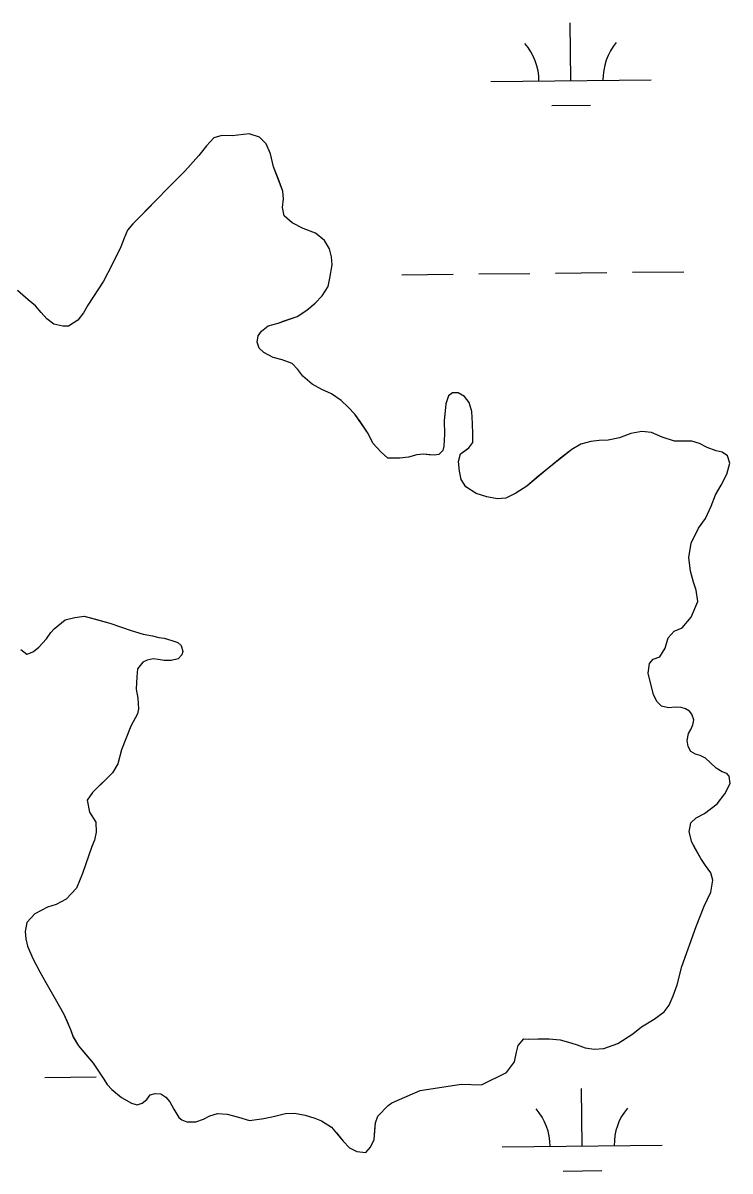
# Model space of a CAD drawing. Extents: x 3734862 to 3772949, y 391520 to 417239.
# Drawn here: x 3748120 to 3748561, y 414073 to 414790 of the extents above; entities that cross this region are included whole.
import ezdxf

# ---------------------------------------------------------------- set-up
doc = ezdxf.new("R2010")
doc.units = 0
doc.layers.add('V-TOPO-SHOR', color=7, linetype='Continuous')
doc.layers.add('V-WETL-SWMP', color=7, linetype='Continuous')

msp = doc.modelspace()

# ---------------------------------------------------------------- linework, layer by layer
at = {"layer": 'V-TOPO-SHOR'}
for points in [[(3748282.66, 414669.3), (3748281.66, 414674.53), (3748282.2, 414679.96), (3748281.78, 414684.62), (3748278.82, 414692.7), (3748276.06, 414699.9), (3748274.11, 414707.92), (3748271.35, 414714.34), (3748267.25, 414718.39), (3748260.84, 414720.52), (3748250.18, 414719.21), (3748243.62, 414719.44), (3748238.63, 414717.97), (3748234.2, 414713.09), (3748229.39, 414707.05), (3748220.72, 414697.29), (3748210.12, 414686.75), (3748203, 414679.34), (3748196.83, 414673.09), (3748188.16, 414664.31), (3748184.89, 414660.41), (3748182.78, 414655.35), (3748180.69, 414649.91), (3748175.13, 414638.43), (3748169.96, 414628.5), (3748160.17, 414613.51), (3748157.29, 414608.83), (3748153.83, 414604.15), (3748148.03, 414600.43), (3748144.54, 414600.41), (3748138.91, 414601.73), (3748134.43, 414605), (3748130.91, 414608.86), (3748127.39, 414613.1), (3748122.91, 414616.76), (3748116.27, 414622.73)], [(3748536.69, 414464.96), (3748541.29, 414474.3), (3748545.71, 414480.34), (3748549.15, 414487.92), (3748551.82, 414495.12), (3748555.47, 414501.15), (3748558.91, 414507.96), (3748560.81, 414514.96), (3748559.42, 414519.41), (3748555.92, 414521.71), (3748552.22, 414522.66), (3748546.59, 414524.56), (3748541.92, 414527.05), (3748537.06, 414528.57), (3748531.43, 414528.54), (3748526.2, 414528.51), (3748518.61, 414531.17), (3748512, 414534.04), (3748505.79, 414534.58), (3748499.01, 414533.37), (3748491.85, 414530.61), (3748484.88, 414529.21), (3748479.26, 414528.98), (3748474.02, 414528.36), (3748467.83, 414526.77), (3748462.23, 414523.44), (3748456.24, 414518.75), (3748447.95, 414512.1), (3748440.61, 414506.04), (3748434.06, 414500.57), (3748427.3, 414496.06), (3748420.92, 414493.11), (3748415.49, 414492.69), (3748409.08, 414493.81), (3748402.47, 414495.9), (3748396.04, 414500.13), (3748393.11, 414504.57), (3748392.1, 414509.8), (3748391.48, 414515.81), (3748392.62, 414520.66), (3748394.54, 414522.03), (3748397.83, 414524.38), (3748400.33, 414527.7), (3748400.49, 414532.93), (3748400.25, 414539.53), (3748399.81, 414547.09), (3748398.03, 414552.7), (3748395.29, 414556.56), (3748391.2, 414558.86), (3748387.71, 414558.84), (3748385.21, 414556.88), (3748383.49, 414551.83), (3748382.59, 414541.35), (3748382.64, 414533.01), (3748382.3, 414525.45), (3748381.74, 414522.73), (3748379.24, 414520.19), (3748376.33, 414519.78), (3748373.03, 414520.15), (3748369.53, 414520.52), (3748365.46, 414520.1), (3748360.24, 414518.51), (3748354.81, 414517.9), (3748347.25, 414518.04), (3748343.15, 414521.7), (3748338.07, 414527.29), (3748335.12, 414533.48), (3748330.03, 414540.82), (3748326.71, 414545.45), (3748322.6, 414549.89), (3748318.31, 414553.93), (3748312.08, 414558.16), (3748306.05, 414560.84), (3748300.01, 414564.1), (3748294.36, 414569.1), (3748291.23, 414573.35), (3748287.52, 414577.01), (3748281.3, 414579.29), (3748275.86, 414580.81), (3748270.02, 414583.88), (3748267.09, 414586.77), (3748265.71, 414590.44), (3748266.46, 414594.33), (3748268.38, 414597.25), (3748272.62, 414600.58), (3748278.82, 414602.36), (3748282.69, 414603.74), (3748290.82, 414606.51), (3748296.81, 414610.43), (3748302.02, 414614.73), (3748306.45, 414619.41), (3748310.09, 414625.25), (3748311.23, 414630.3), (3748312.53, 414638.65), (3748312.11, 414643.69), (3748310.91, 414648.73), (3748307.78, 414653.95), (3748302.12, 414658.56), (3748294.54, 414661.42), (3748287.54, 414664.87), (3748282.66, 414669.3)], [(3748276.87, 414107.06), (3748283.46, 414108.85), (3748289.1, 414109.08), (3748295.71, 414107.76), (3748301.74, 414105.86), (3748306.03, 414104.14), (3748312.07, 414100.29), (3748315.2, 414096.62), (3748319.51, 414091.41), (3748323.42, 414087.35), (3748327.9, 414085.05), (3748333.54, 414084.5), (3748336.43, 414087.83), (3748338.73, 414092.5), (3748339.28, 414098.33), (3748339.64, 414103), (3748341.16, 414107.09), (3748347.53, 414113.73), (3748349.85, 414115.49), (3748367.48, 414123.18), (3748393.09, 414127.04), (3748405.72, 414126.73), (3748421.48, 414134.3), (3748426.48, 414141.12), (3748427.6, 414147.15), (3748428.74, 414151.22), (3748432.21, 414155.32), (3748435.31, 414155.14), (3748440.93, 414155.38), (3748448.11, 414155.42), (3748454.9, 414154.88), (3748461.51, 414152.99), (3748465.59, 414151.65), (3748470.45, 414149.75), (3748476.08, 414149.01), (3748482.09, 414149.43), (3748490.99, 414152.4), (3748500.26, 414158.47), (3748505.67, 414162.97), (3748513.58, 414167.67), (3748519.76, 414172.17), (3748523.03, 414176.46), (3748525.52, 414182.3), (3748527.99, 414189.1), (3748530.83, 414200.56), (3748539.79, 414225.64), (3748544.75, 414238.28), (3748548.96, 414247.03), (3748550.27, 414254.41), (3748548.88, 414259.06), (3748545.55, 414263.69), (3748542.81, 414267.94), (3748539.47, 414273.93), (3748537.12, 414278.18), (3748535.33, 414284.57), (3748536.46, 414290.21), (3748539.74, 414293.33), (3748544.96, 414296.08), (3748552.87, 414302.14), (3748557.68, 414308.38), (3748560.93, 414314.8), (3748560.32, 414319.45), (3748558.95, 414320.99), (3748556.04, 414322.14), (3748552.34, 414324.44), (3748548.44, 414327.91), (3748545.7, 414330.61), (3748542.2, 414332.33), (3748539.48, 414333.09), (3748536.56, 414334.81), (3748534.79, 414337.91), (3748534.19, 414341.78), (3748534.94, 414346.05), (3748536.47, 414348.58), (3748537.81, 414351.5), (3748538.37, 414354.61), (3748536.99, 414358.09), (3748535.62, 414360.02), (3748533.09, 414361.56), (3748530.37, 414362.32), (3748526.88, 414362.49), (3748522.61, 414362.07), (3748518.15, 414363.21), (3748515.41, 414365.91), (3748513.25, 414370.16), (3748511.26, 414377.9), (3748509.87, 414383.71), (3748510.6, 414389.73), (3748512.92, 414392.46), (3748517.17, 414393.84), (3748520.43, 414399.3), (3748522.33, 414405.71), (3748525.99, 414410), (3748531.02, 414411.97), (3748536.6, 414418.6), (3748540.81, 414428.52), (3748539.79, 414435.5), (3748538.21, 414440.53), (3748536.22, 414447.5), (3748535.2, 414456.03), (3748536.69, 414464.96)], [(3748118.25, 414398.56), (3748121.96, 414395.67), (3748123.89, 414396.26), (3748126.22, 414397.25), (3748129.5, 414399.99), (3748134.33, 414405.07), (3748137.02, 414409.17), (3748139.14, 414411.51), (3748145.9, 414416.99), (3748151.92, 414418.59), (3748157.74, 414419.4), (3748164.94, 414417.51), (3748173.89, 414415.04), (3748187.12, 414410.46), (3748194.52, 414408.18), (3748200.35, 414407.05), (3748204.44, 414406.11), (3748207.74, 414405.54), (3748212.42, 414404.22), (3748216.31, 414402.88), (3748218.26, 414400.95), (3748219.45, 414397.27), (3748218.69, 414395.13), (3748216.37, 414392.78), (3748212.11, 414391.59), (3748207.64, 414391.56), (3748203.95, 414392.31), (3748200.83, 414392.68), (3748197.15, 414391.88), (3748194.44, 414390.7), (3748191.16, 414386.4), (3748190.61, 414381.54), (3748190.27, 414373.77), (3748191.28, 414368.14), (3748191.71, 414361.54), (3748191.15, 414358.43), (3748188.46, 414353.37), (3748186.93, 414350.64), (3748183.29, 414341.68), (3748181, 414335.84), (3748178.73, 414327.08), (3748175.46, 414321.43), (3748172.18, 414318.1), (3748167.16, 414313.41), (3748162.91, 414309.3), (3748159.64, 414304.43), (3748161.05, 414296.86), (3748164.97, 414290.67), (3748165.21, 414284.46), (3748164.27, 414279.4), (3748162.55, 414275.51), (3748156.83, 414258.57), (3748153, 414249.42), (3748146.64, 414242.58), (3748140.25, 414239.23), (3748134.82, 414237.64), (3748127.08, 414233.51), (3748122.06, 414228.04), (3748120.94, 414222.4), (3748121.35, 414217.94), (3748122.35, 414213.29), (3748125.71, 414205.54), (3748130.03, 414197.21), (3748133.96, 414190.63), (3748139.66, 414180.38), (3748145.16, 414170.89), (3748146.93, 414166.63), (3748149.3, 414161.21), (3748150.88, 414156.55), (3748154.22, 414150.95), (3748159.7, 414144.57), (3748163.42, 414140.13), (3748165.97, 414136.45), (3748169.7, 414130.85), (3748172.05, 414126.98), (3748174.98, 414123.69), (3748181.04, 414118.68), (3748187.28, 414115.22), (3748190.97, 414114.28), (3748194.07, 414115.27), (3748196.97, 414117.62), (3748199.09, 414120.35), (3748202.19, 414121.34), (3748205.69, 414121.17), (3748208.81, 414119.05), (3748211.16, 414116.15), (3748213.72, 414111.51), (3748216.86, 414106.29), (3748218.81, 414104.74), (3748221.93, 414103.6), (3748227.56, 414103.64), (3748232.21, 414105.22), (3748236.27, 414107.38), (3748240.93, 414108.77), (3748247.15, 414108.42), (3748254.15, 414106.53), (3748260.96, 414104.43), (3748269.89, 414105.66), (3748276.87, 414107.06)]]:
    msp.add_lwpolyline(points, dxfattribs=at)
at = {"layer": 'V-WETL-SWMP'}
for p, q in [((3748461.63, 414753.73), (3748461.25, 414789.73)), ((3748411.63, 414753.2), (3748511.63, 414754.26)), ((3748449.8, 414738.17), (3748473.79, 414738.43)), ((3748238.63, 414717.97), (3748234.2, 414713.09)), ((3748243.62, 414719.43), (3748238.63, 414717.97)), ((3748250.18, 414719.21), (3748243.62, 414719.43)), ((3748260.84, 414720.52), (3748250.18, 414719.21)), ((3748267.25, 414718.39), (3748260.84, 414720.52)), ((3748271.35, 414714.34), (3748267.25, 414718.39)), ((3748234.2, 414713.09), (3748229.39, 414707.05)), ((3748274.11, 414707.92), (3748271.35, 414714.34)), ((3748229.39, 414707.05), (3748220.72, 414697.29)), ((3748276.06, 414699.9), (3748274.11, 414707.92)), ((3748220.72, 414697.29), (3748210.12, 414686.75)), ((3748281.78, 414684.61), (3748276.06, 414699.9)), ((3748210.12, 414686.75), (3748203, 414679.34)), ((3748203, 414679.34), (3748188.16, 414664.31)), ((3748281.65, 414674.53), (3748282.2, 414679.96)), ((3748282.2, 414679.96), (3748281.78, 414684.61)), ((3748282.66, 414669.3), (3748281.65, 414674.53)), ((3748287.53, 414664.87), (3748282.66, 414669.3)), ((3748184.89, 414660.41), (3748182.78, 414655.35)), ((3748188.16, 414664.31), (3748184.89, 414660.41)), ((3748294.54, 414661.42), (3748287.53, 414664.87)), ((3748302.12, 414658.56), (3748294.54, 414661.42)), ((3748307.78, 414653.94), (3748302.12, 414658.56)), ((3748182.78, 414655.35), (3748180.69, 414649.91)), ((3748310.91, 414648.73), (3748307.78, 414653.94)), ((3748180.69, 414649.91), (3748175.14, 414638.43)), ((3748312.11, 414643.69), (3748310.91, 414648.73)), ((3748312.53, 414638.65), (3748312.11, 414643.69)), ((3748175.14, 414638.43), (3748169.96, 414628.5)), ((3748311.23, 414630.3), (3748312.53, 414638.65)), ((3748310.09, 414625.25), (3748311.23, 414630.3)), ((3748356.06, 414632.54), (3748388.06, 414632.88)), ((3748404.06, 414633.04), (3748436.06, 414633.38)), ((3748452.06, 414633.55), (3748484.06, 414633.89)), ((3748500.05, 414634.06), (3748532.05, 414634.4)), ((3748122.91, 414616.76), (3748116.27, 414622.73)), ((3748169.96, 414628.5), (3748160.17, 414613.51)), ((3748306.45, 414619.41), (3748310.09, 414625.25)), ((3748127.39, 414613.1), (3748122.91, 414616.76)), ((3748302.02, 414614.73), (3748306.45, 414619.41)), ((3748130.91, 414608.86), (3748127.39, 414613.1)), ((3748134.43, 414605), (3748130.91, 414608.86)), ((3748157.29, 414608.83), (3748153.83, 414604.15)), ((3748160.17, 414613.51), (3748157.29, 414608.83)), ((3748290.82, 414606.51), (3748296.81, 414610.43)), ((3748296.81, 414610.43), (3748302.02, 414614.73)), ((3748138.91, 414601.73), (3748134.43, 414605)), ((3748144.54, 414600.41), (3748138.91, 414601.73)), ((3748153.83, 414604.15), (3748148.03, 414600.43)), ((3748268.38, 414597.25), (3748272.63, 414600.57)), ((3748272.63, 414600.57), (3748278.82, 414602.36)), ((3748278.82, 414602.36), (3748290.82, 414606.51)), ((3748148.03, 414600.43), (3748144.54, 414600.41)), ((3748265.71, 414590.45), (3748266.46, 414594.33)), ((3748266.46, 414594.33), (3748268.38, 414597.25)), ((3748267.09, 414586.77), (3748265.71, 414590.45)), ((3748270.02, 414583.88), (3748267.09, 414586.77)), ((3748275.86, 414580.81), (3748270.02, 414583.88)), ((3748281.3, 414579.3), (3748275.86, 414580.81)), ((3748287.52, 414577.01), (3748281.3, 414579.3)), ((3748291.23, 414573.35), (3748287.52, 414577.01)), ((3748294.36, 414569.1), (3748291.23, 414573.35)), ((3748300.01, 414564.09), (3748294.36, 414569.1)), ((3748306.05, 414560.84), (3748300.01, 414564.09)), ((3748312.08, 414558.16), (3748306.05, 414560.84)), ((3748318.31, 414553.93), (3748312.08, 414558.16)), ((3748387.71, 414558.84), (3748385.21, 414556.88)), ((3748391.21, 414558.86), (3748387.71, 414558.84)), ((3748395.29, 414556.56), (3748391.21, 414558.86)), ((3748322.6, 414549.89), (3748318.31, 414553.93)), ((3748383.49, 414551.83), (3748382.59, 414541.35)), ((3748385.21, 414556.88), (3748383.49, 414551.83)), ((3748398.03, 414552.7), (3748395.29, 414556.56)), ((3748399.81, 414547.09), (3748398.03, 414552.7)), ((3748326.71, 414545.45), (3748322.6, 414549.89)), ((3748335.12, 414533.48), (3748326.71, 414545.45)), ((3748400.25, 414539.53), (3748399.81, 414547.09)), ((3748382.59, 414541.35), (3748382.64, 414533.01)), ((3748400.49, 414532.93), (3748400.25, 414539.53)), ((3748338.07, 414527.29), (3748335.12, 414533.48)), ((3748382.64, 414533.01), (3748382.3, 414525.45)), ((3748400.33, 414527.7), (3748400.49, 414532.93)), ((3748479.26, 414528.98), (3748474.02, 414528.36)), ((3748484.88, 414529.21), (3748479.26, 414528.98)), ((3748491.85, 414530.61), (3748484.88, 414529.21)), ((3748499.01, 414533.37), (3748491.85, 414530.61)), ((3748505.79, 414534.58), (3748499.01, 414533.37)), ((3748512, 414534.04), (3748505.79, 414534.58)), ((3748518.62, 414531.17), (3748512, 414534.04)), ((3748526.2, 414528.51), (3748518.62, 414531.17)), ((3748343.15, 414521.7), (3748338.07, 414527.29)), ((3748347.25, 414518.04), (3748343.15, 414521.7)), ((3748381.74, 414522.73), (3748379.23, 414520.19)), ((3748382.3, 414525.45), (3748381.74, 414522.73)), ((3748392.62, 414520.66), (3748397.83, 414524.38)), ((3748397.83, 414524.38), (3748400.33, 414527.7)), ((3748462.23, 414523.44), (3748447.95, 414512.1)), ((3748467.83, 414526.77), (3748462.23, 414523.44)), ((3748474.02, 414528.36), (3748467.83, 414526.77)), ((3748537.06, 414528.58), (3748526.2, 414528.51)), ((3748541.92, 414527.05), (3748537.06, 414528.58)), ((3748546.59, 414524.56), (3748541.92, 414527.05)), ((3748552.22, 414522.66), (3748546.59, 414524.56)), ((3748555.92, 414521.71), (3748552.22, 414522.66)), ((3748559.42, 414519.41), (3748555.92, 414521.71)), ((3748354.81, 414517.9), (3748347.25, 414518.04)), ((3748360.24, 414518.51), (3748354.81, 414517.9)), ((3748365.46, 414520.1), (3748360.24, 414518.51)), ((3748369.54, 414520.52), (3748365.46, 414520.1)), ((3748376.33, 414519.78), (3748369.54, 414520.52)), ((3748379.23, 414520.19), (3748376.33, 414519.78)), ((3748391.48, 414515.81), (3748392.62, 414520.66)), ((3748392.1, 414509.8), (3748391.48, 414515.81)), ((3748558.91, 414507.96), (3748560.81, 414514.96)), ((3748560.81, 414514.96), (3748559.42, 414519.41)), ((3748393.11, 414504.57), (3748392.1, 414509.8)), ((3748447.95, 414512.1), (3748434.06, 414500.57)), ((3748555.47, 414501.15), (3748558.91, 414507.96)), ((3748396.04, 414500.13), (3748393.11, 414504.57)), ((3748402.47, 414495.9), (3748396.04, 414500.13)), ((3748434.06, 414500.57), (3748427.3, 414496.06)), ((3748551.82, 414495.12), (3748555.47, 414501.15)), ((3748409.08, 414493.81), (3748402.47, 414495.9)), ((3748415.49, 414492.69), (3748409.08, 414493.81)), ((3748420.92, 414493.11), (3748415.49, 414492.69)), ((3748427.3, 414496.06), (3748420.92, 414493.11)), ((3748549.15, 414487.92), (3748551.82, 414495.12)), ((3748545.71, 414480.34), (3748549.15, 414487.92)), ((3748541.29, 414474.3), (3748545.71, 414480.34)), ((3748536.69, 414464.96), (3748541.29, 414474.3)), ((3748535.2, 414456.03), (3748536.69, 414464.96)), ((3748536.22, 414447.5), (3748535.2, 414456.03)), ((3748538.21, 414440.53), (3748536.22, 414447.5)), ((3748539.79, 414435.5), (3748538.21, 414440.53)), ((3748536.6, 414418.6), (3748540.81, 414428.52)), ((3748540.81, 414428.52), (3748539.79, 414435.5)), ((3748139.14, 414411.51), (3748145.9, 414416.99)), ((3748145.9, 414416.99), (3748151.92, 414418.59)), ((3748151.92, 414418.59), (3748157.74, 414419.4)), ((3748157.74, 414419.4), (3748173.89, 414415.04)), ((3748173.89, 414415.04), (3748187.12, 414410.46)), ((3748531.02, 414411.97), (3748536.6, 414418.6)), ((3748134.33, 414405.07), (3748137.02, 414409.17)), ((3748137.02, 414409.17), (3748139.14, 414411.51)), ((3748187.12, 414410.46), (3748194.52, 414408.18)), ((3748194.52, 414408.18), (3748200.35, 414407.05)), ((3748200.35, 414407.05), (3748204.44, 414406.11)), ((3748522.33, 414405.71), (3748525.99, 414410)), ((3748525.99, 414410), (3748531.02, 414411.97)), ((3748126.22, 414397.25), (3748129.5, 414399.99)), ((3748129.5, 414399.99), (3748134.33, 414405.07)), ((3748204.44, 414406.11), (3748207.74, 414405.54)), ((3748207.74, 414405.54), (3748212.42, 414404.21)), ((3748212.42, 414404.21), (3748216.31, 414402.88)), ((3748216.31, 414402.88), (3748218.26, 414400.95)), ((3748218.26, 414400.95), (3748219.45, 414397.27)), ((3748520.43, 414399.3), (3748522.33, 414405.71)), ((3748118.25, 414398.56), (3748121.96, 414395.67)), ((3748121.96, 414395.67), (3748123.89, 414396.26)), ((3748123.89, 414396.26), (3748126.22, 414397.25)), ((3748200.83, 414392.68), (3748197.15, 414391.88)), ((3748203.95, 414392.31), (3748200.83, 414392.68)), ((3748216.37, 414392.78), (3748212.11, 414391.59)), ((3748218.69, 414395.13), (3748216.37, 414392.78)), ((3748219.45, 414397.27), (3748218.69, 414395.13)), ((3748512.91, 414392.46), (3748517.17, 414393.84)), ((3748517.17, 414393.84), (3748520.43, 414399.3)), ((3748191.16, 414386.4), (3748190.61, 414381.54)), ((3748194.44, 414390.7), (3748191.16, 414386.4)), ((3748197.15, 414391.88), (3748194.44, 414390.7)), ((3748207.64, 414391.56), (3748203.95, 414392.31)), ((3748212.11, 414391.59), (3748207.64, 414391.56)), ((3748509.87, 414383.71), (3748510.6, 414389.73)), ((3748510.6, 414389.73), (3748512.91, 414392.46)), ((3748190.61, 414381.54), (3748190.27, 414373.77)), ((3748513.25, 414370.16), (3748509.87, 414383.71)), ((3748190.27, 414373.77), (3748191.28, 414368.15)), ((3748191.28, 414368.15), (3748191.71, 414361.54)), ((3748515.41, 414365.9), (3748513.25, 414370.16)), ((3748518.15, 414363.21), (3748515.41, 414365.9)), ((3748191.15, 414358.43), (3748186.93, 414350.64)), ((3748191.71, 414361.54), (3748191.15, 414358.43)), ((3748522.61, 414362.07), (3748518.15, 414363.21)), ((3748526.88, 414362.49), (3748522.61, 414362.07)), ((3748530.37, 414362.32), (3748526.88, 414362.49)), ((3748533.09, 414361.56), (3748530.37, 414362.32)), ((3748535.62, 414360.02), (3748533.09, 414361.56)), ((3748536.99, 414358.09), (3748535.62, 414360.02)), ((3748538.37, 414354.61), (3748536.99, 414358.09)), ((3748186.93, 414350.64), (3748181, 414335.84)), ((3748536.47, 414348.58), (3748537.81, 414351.5)), ((3748537.81, 414351.5), (3748538.37, 414354.61)), ((3748534.19, 414341.78), (3748534.94, 414346.05)), ((3748534.94, 414346.05), (3748536.47, 414348.58)), ((3748181, 414335.84), (3748178.73, 414327.08)), ((3748534.79, 414337.91), (3748534.19, 414341.78)), ((3748536.56, 414334.81), (3748534.79, 414337.91)), ((3748539.48, 414333.09), (3748536.56, 414334.81)), ((3748542.2, 414332.33), (3748539.48, 414333.09)), ((3748545.7, 414330.61), (3748542.2, 414332.33)), ((3748548.44, 414327.91), (3748545.7, 414330.61)), ((3748175.46, 414321.43), (3748172.18, 414318.1)), ((3748178.73, 414327.08), (3748175.46, 414321.43)), ((3748552.34, 414324.44), (3748548.44, 414327.91)), ((3748556.04, 414322.14), (3748552.34, 414324.44)), ((3748558.95, 414320.99), (3748556.04, 414322.14)), ((3748560.32, 414319.45), (3748558.95, 414320.99)), ((3748172.18, 414318.1), (3748162.91, 414309.3)), ((3748557.68, 414308.38), (3748560.93, 414314.8)), ((3748560.93, 414314.8), (3748560.32, 414319.45)), ((3748162.91, 414309.3), (3748159.64, 414304.43)), ((3748552.87, 414302.14), (3748557.68, 414308.38)), ((3748159.64, 414304.43), (3748161.05, 414296.86)), ((3748544.96, 414296.08), (3748552.87, 414302.14)), ((3748161.05, 414296.86), (3748164.98, 414290.67)), ((3748536.46, 414290.21), (3748539.74, 414293.33)), ((3748539.74, 414293.33), (3748544.96, 414296.08)), ((3748164.98, 414290.67), (3748165.21, 414284.46)), ((3748535.33, 414284.57), (3748536.46, 414290.21)), ((3748164.27, 414279.4), (3748162.55, 414275.5)), ((3748165.21, 414284.46), (3748164.27, 414279.4)), ((3748537.12, 414278.18), (3748535.33, 414284.57)), ((3748542.81, 414267.94), (3748537.12, 414278.18)), ((3748162.55, 414275.5), (3748156.83, 414258.57)), ((3748545.55, 414263.69), (3748542.81, 414267.94)), ((3748548.88, 414259.06), (3748545.55, 414263.69)), ((3748156.83, 414258.57), (3748153, 414249.42)), ((3748550.27, 414254.41), (3748548.88, 414259.06)), ((3748153, 414249.42), (3748146.64, 414242.58)), ((3748548.96, 414247.03), (3748550.27, 414254.41)), ((3748146.64, 414242.58), (3748140.25, 414239.23)), ((3748544.75, 414238.28), (3748548.96, 414247.03)), ((3748134.82, 414237.64), (3748127.08, 414233.51)), ((3748140.25, 414239.23), (3748134.82, 414237.64)), ((3748539.78, 414225.64), (3748544.75, 414238.28)), ((3748122.06, 414228.04), (3748120.94, 414222.4)), ((3748127.08, 414233.51), (3748122.06, 414228.04)), ((3748120.94, 414222.4), (3748121.35, 414217.94)), ((3748530.83, 414200.56), (3748539.78, 414225.64)), ((3748121.35, 414217.94), (3748122.35, 414213.28)), ((3748122.35, 414213.28), (3748125.71, 414205.54)), ((3748125.71, 414205.54), (3748130.03, 414197.21)), ((3748527.99, 414189.1), (3748530.83, 414200.56)), ((3748130.03, 414197.21), (3748133.96, 414190.63)), ((3748133.96, 414190.63), (3748139.66, 414180.38)), ((3748525.52, 414182.3), (3748527.99, 414189.1)), ((3748139.66, 414180.38), (3748145.16, 414170.89)), ((3748523.03, 414176.46), (3748525.52, 414182.3)), ((3748145.16, 414170.89), (3748149.3, 414161.21)), ((3748513.58, 414167.67), (3748519.76, 414172.17)), ((3748519.76, 414172.17), (3748523.03, 414176.46)), ((3748505.66, 414162.97), (3748513.58, 414167.67)), ((3748149.3, 414161.21), (3748150.88, 414156.56)), ((3748150.88, 414156.56), (3748154.22, 414150.95)), ((3748490.99, 414152.4), (3748500.26, 414158.47)), ((3748500.26, 414158.47), (3748505.66, 414162.97)), ((3748154.22, 414150.95), (3748163.42, 414140.13)), ((3748427.6, 414147.14), (3748428.74, 414151.22)), ((3748428.74, 414151.22), (3748432.21, 414155.32)), ((3748432.21, 414155.32), (3748435.31, 414155.15)), ((3748435.31, 414155.15), (3748440.93, 414155.38)), ((3748440.93, 414155.38), (3748448.11, 414155.42)), ((3748448.11, 414155.42), (3748454.9, 414154.88)), ((3748454.9, 414154.88), (3748461.51, 414152.99)), ((3748461.51, 414152.99), (3748465.59, 414151.65)), ((3748465.59, 414151.65), (3748470.45, 414149.75)), ((3748470.45, 414149.75), (3748476.08, 414149.01)), ((3748476.08, 414149.01), (3748482.09, 414149.43)), ((3748482.09, 414149.43), (3748490.99, 414152.4)), ((3748426.48, 414141.12), (3748427.6, 414147.14)), ((3748163.42, 414140.13), (3748169.69, 414130.84)), ((3748421.48, 414134.3), (3748426.48, 414141.12)), ((3748133.34, 414131.31), (3748165.34, 414131.65)), ((3748169.69, 414130.84), (3748172.05, 414126.98)), ((3748405.72, 414126.73), (3748421.48, 414134.3)), ((3748172.05, 414126.98), (3748174.98, 414123.69)), ((3748174.98, 414123.69), (3748181.04, 414118.68)), ((3748196.97, 414117.62), (3748199.09, 414120.35)), ((3748199.09, 414120.35), (3748202.19, 414121.34)), ((3748202.19, 414121.34), (3748205.69, 414121.17)), ((3748205.69, 414121.17), (3748208.81, 414119.05)), ((3748349.85, 414115.49), (3748367.48, 414123.18)), ((3748367.48, 414123.18), (3748393.09, 414127.04)), ((3748393.09, 414127.04), (3748405.72, 414126.73)), ((3748468.66, 414088.42), (3748468.28, 414124.42)), ((3748181.04, 414118.68), (3748187.28, 414115.22)), ((3748187.28, 414115.22), (3748190.97, 414114.28)), ((3748190.97, 414114.28), (3748194.07, 414115.27)), ((3748194.07, 414115.27), (3748196.97, 414117.62)), ((3748208.81, 414119.05), (3748211.16, 414116.15)), ((3748211.16, 414116.15), (3748213.72, 414111.51)), ((3748341.16, 414107.09), (3748347.53, 414113.73)), ((3748347.53, 414113.73), (3748349.85, 414115.49)), ((3748213.72, 414111.51), (3748216.86, 414106.29)), ((3748216.86, 414106.29), (3748218.81, 414104.74)), ((3748232.21, 414105.22), (3748236.27, 414107.38)), ((3748236.27, 414107.38), (3748240.93, 414108.77)), ((3748240.93, 414108.77), (3748247.15, 414108.42)), ((3748247.15, 414108.42), (3748254.15, 414106.53)), ((3748254.15, 414106.53), (3748260.96, 414104.43)), ((3748269.89, 414105.66), (3748276.87, 414107.06)), ((3748276.87, 414107.06), (3748283.46, 414108.85)), ((3748283.46, 414108.85), (3748289.1, 414109.08)), ((3748289.1, 414109.08), (3748295.71, 414107.76)), ((3748295.71, 414107.76), (3748301.74, 414105.86)), ((3748301.74, 414105.86), (3748306.03, 414104.14)), ((3748339.64, 414103), (3748341.16, 414107.09)), ((3748218.81, 414104.74), (3748221.93, 414103.6)), ((3748221.93, 414103.6), (3748227.56, 414103.64)), ((3748227.56, 414103.64), (3748232.21, 414105.22)), ((3748260.96, 414104.43), (3748269.89, 414105.66)), ((3748306.03, 414104.14), (3748312.07, 414100.29)), ((3748312.07, 414100.29), (3748319.51, 414091.41)), ((3748338.73, 414092.5), (3748339.64, 414103)), ((3748336.43, 414087.83), (3748338.73, 414092.5)), ((3748319.51, 414091.41), (3748323.42, 414087.35)), ((3748323.42, 414087.35), (3748327.9, 414085.05)), ((3748327.9, 414085.05), (3748333.54, 414084.5)), ((3748333.54, 414084.5), (3748336.43, 414087.83)), ((3748418.66, 414087.89), (3748518.66, 414088.95)), ((3748456.82, 414072.86), (3748480.82, 414073.11))]:
    msp.add_line(p, q, dxfattribs=at)
for centre, start, end in [((3748406.39, 414753.62), 359.83336, 41.37702), ((3748516.87, 414754.79), 139.83336, 181.37702), ((3748413.41, 414088.31), 359.83336, 41.37702), ((3748523.89, 414089.48), 139.83336, 181.37702)]:
    msp.add_arc(centre, 35.25, start, end, dxfattribs=at)

doc.saveas('drawing.dxf')
